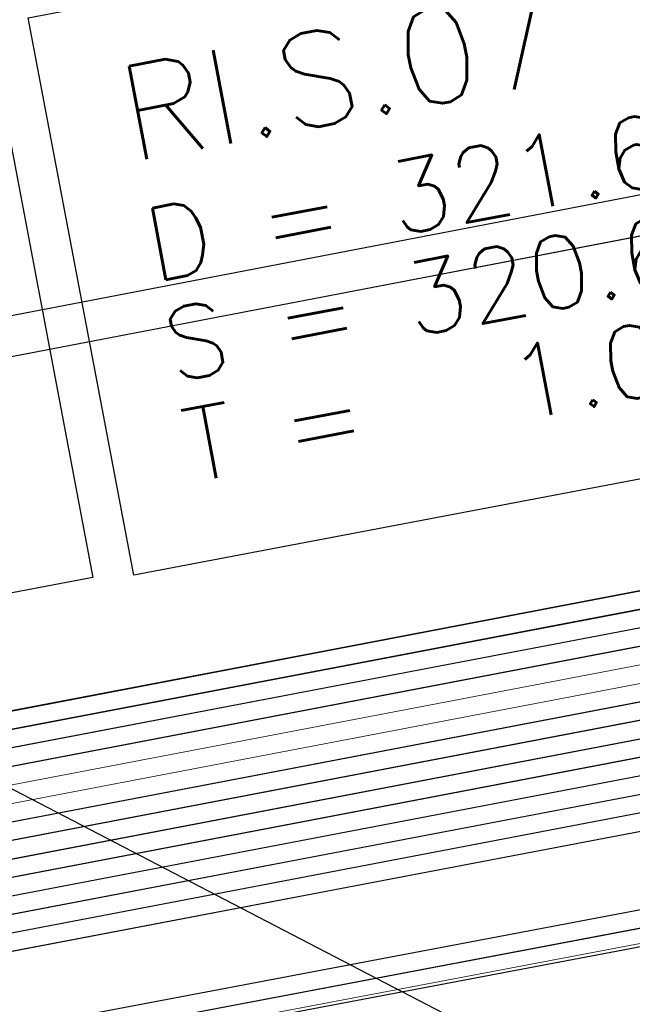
# Model space of a CAD drawing. Header units: metres. Extents: x -502 to 161, y -108 to 174.
# Tile 351 of 656: x -149.32 to -147.64, y -32.31 to -29.61. Entities that reach past the tile are written whole.
import ezdxf

# ---------------------------------------------------------------- set-up
doc = ezdxf.new("R2010")
doc.units = ezdxf.units.M
doc.header["$LTSCALE"] = 0.1
for name, color, linetype in [('BRI31-005.05-5p02-Koordinierung Lageplan 4. BA ZOB West 2022-06-15', 7, 'Continuous'), ('BRI31-005.06-5f07-Koordinierung Lageplan 4. BA ZOB Fernbusbahnh', 7, 'Continuous'), ('BRI32-005.02-5f05-Koordinierung Schemaplan 4 BA ZOB Teilbereich', 7, 'Continuous'), ('BRI32-005.03-5f06-Koordinierung Schemaplan 4 BA ZOB Teilbereich 2 Ost - Bahnhofsallee 2023-01-21', 7, 'Continuous')]:
    doc.layers.add(name, color=color, linetype=linetype)
doc.styles.add('Txt', font='txt_____.ttf')

msp = doc.modelspace()

# ---------------------------------------------------------------- linework, layer by layer
at = {"layer": 'BRI31-005.05-5p02-Koordinierung Lageplan 4. BA ZOB West 2022-06-15', "color": 1, "linetype": 'Continuous', "lineweight": 25, "true_color": 0xff0000, "transparency": 33554687}
msp.add_line((-147.3951, -32.727), (-150.1034, -31.3232), dxfattribs=at)
at = {"layer": 'BRI31-005.05-5p02-Koordinierung Lageplan 4. BA ZOB West 2022-06-15', "color": 6, "linetype": 'Continuous', "lineweight": 25, "true_color": 0xff00ff, "transparency": 33554687, "flags": 128}
for points in [[(-12.8197, -7.1584), (-13.0948, -7.1684), (-17.6753, -7.3484), (-25.0233, -7.7685), (-29.4119, -8.0888), (-36.588, -9.7298), (-36.8022, -9.7791), (-48.761, -11.229), (-54.8582, -12.3594), (-60.5568, -13.5195), (-72.2392, -15.9794), (-83.9386, -18.0493), (-95.7552, -20.2994), (-107.5641, -22.6294), (-119.3715, -24.8394), (-124.8625, -26.009), (-126.093, -26.1489), (-127.2478, -26.3291), (-138.8097, -28.3993), (-150.5411, -30.6494), (-156.6329, -31.8278), (-162.3974, -31.1788), (-174.3003, -29.339)], [(-174.3171, -29.4477), (-162.412, -31.2879), (-156.6285, -31.939), (-150.5203, -30.7574), (-138.7897, -28.5075), (-127.2296, -26.4376), (-126.0783, -26.2579), (-124.8448, -26.1177), (-119.3499, -24.9473), (-107.5433, -22.7374), (-95.7342, -20.4074), (-83.9188, -18.1575), (-72.2182, -16.0874), (-60.5345, -13.6272), (-54.8372, -12.4674), (-48.7444, -11.3378), (-36.7832, -9.8876), (-36.5634, -9.837), (-29.3955, -8.1979), (-25.0161, -7.8783), (-17.67, -7.4583), (-13.0906, -7.2783), (-12.8157, -7.2683)]]:
    msp.add_lwpolyline(points, dxfattribs=at)
at = {"layer": 'BRI31-005.05-5p02-Koordinierung Lageplan 4. BA ZOB West 2022-06-15', "color": 190, "linetype": 'Continuous', "lineweight": 35, "true_color": 0x7f00ff, "transparency": 33554687, "flags": 128}
for points in [[(-55.7007, -13.3634), (-59.4327, -13.9934), (-61.4087, -14.3464), (-62.2647, -14.4984), (-62.6667, -14.5974), (-62.8907, -14.7334), (-63.5967, -15.2334), (-64.4177, -15.8004), (-64.8657, -15.8864), (-69.7037, -16.7484), (-75.4637, -17.6884), (-81.7337, -18.6534), (-88.9077, -20.0034), (-93.6827, -20.7334), (-98.9647, -21.6334), (-104.5957, -22.9234), (-121.8907, -26.2934), (-126.8117, -27.2034), (-150.4477, -31.7134), (-157.1307, -33.0134), (-162.7687, -32.1234), (-174.7807, -30.4434), (-178.1477, -29.6134), (-179.1357, -29.4334)], [(-93.6747, -20.7824), (-98.9547, -21.6824), (-104.5847, -22.9724), (-121.8807, -26.3424), (-126.8027, -27.2524), (-150.4387, -31.7624), (-150.7407, -31.8214), (-157.1297, -33.0644), (-162.7757, -32.1724), (-174.7877, -30.4934), (-178.1567, -29.6624), (-179.1357, -29.4844)]]:
    msp.add_lwpolyline(points, dxfattribs=at)
at = {"layer": 'BRI31-005.05-5p02-Koordinierung Lageplan 4. BA ZOB West 2022-06-15', "color": 250, "linetype": 'Continuous', "lineweight": 25, "true_color": 0x333333, "transparency": 33554687, "flags": 128}
for points in [[(-179.1357, -29.7394), (-178.2047, -29.9074), (-176.5237, -30.3244), (-174.8367, -30.8434), (-162.8247, -32.5154), (-157.1227, -33.4214), (-150.6707, -32.1644), (-150.3757, -32.1054), (-126.7397, -27.5954), (-121.8107, -26.6854), (-104.5117, -23.3154), (-93.6067, -21.1744), (-88.8337, -20.4444), (-81.6527, -19.0944), (-75.3827, -18.1294), (-69.6317, -17.1894), (-64.2647, -16.2324), (-63.2977, -15.6984), (-62.6077, -15.0894), (-62.1947, -14.8414), (-59.6597, -14.3864), (-59.3767, -14.3364), (-55.6447, -13.7064)], [(-55.6367, -13.7554), (-59.3687, -14.3854), (-59.6507, -14.4354), (-62.1767, -14.8894), (-62.5777, -15.1304), (-63.2687, -15.7394), (-64.2477, -16.2804), (-69.6237, -17.2384), (-75.3737, -18.1784), (-81.6437, -19.1434), (-88.8257, -20.4934), (-93.5977, -21.2234), (-104.5017, -23.3644), (-121.8007, -26.7344), (-126.7307, -27.6444), (-150.3667, -32.1544), (-150.6607, -32.2134), (-157.1217, -33.4724), (-162.8317, -32.5644), (-174.8437, -30.8934), (-176.5357, -30.3734), (-178.2147, -29.9564), (-179.1357, -29.7904)], [(-55.6287, -13.8044), (-59.3607, -14.4344), (-59.6427, -14.4844), (-62.1587, -14.9374), (-62.5477, -15.1714), (-63.2397, -15.7804), (-64.2307, -16.3284), (-69.6157, -17.2874), (-75.3647, -18.2274), (-81.6347, -19.1924), (-88.8177, -20.5424), (-93.5887, -21.2724), (-104.4917, -23.4134), (-121.7907, -26.7834), (-126.7217, -27.6934), (-150.3577, -32.2034), (-150.6507, -32.2624), (-157.1207, -33.5234), (-162.8387, -32.6134), (-174.8507, -30.9434), (-176.5477, -30.4224), (-178.2247, -30.0054), (-179.1357, -29.8414)], [(-55.6207, -13.8534), (-59.3527, -14.4834), (-59.6277, -14.5324), (-62.1407, -14.9854), (-62.5177, -15.2124), (-63.2107, -15.8214), (-64.2137, -16.3764), (-69.6077, -17.3364), (-75.3557, -18.2764), (-81.6257, -19.2414), (-88.8097, -20.5914), (-93.5797, -21.3214), (-104.4817, -23.4624), (-121.7807, -26.8324), (-126.7127, -27.7424), (-150.3487, -32.2524), (-150.6407, -32.3114), (-157.1197, -33.5744), (-162.8457, -32.6624), (-174.8577, -30.9934), (-176.5597, -30.4714), (-178.2347, -30.0544), (-179.1357, -29.8924)], [(-55.6127, -13.9024), (-59.3447, -14.5324), (-59.6247, -14.5824), (-62.1227, -15.0334), (-62.4877, -15.2534), (-63.1817, -15.8624), (-64.1967, -16.4244), (-69.5997, -17.3854), (-75.3467, -18.3254), (-81.6167, -19.2904), (-88.8017, -20.6404), (-93.5707, -21.3704), (-104.4717, -23.5114), (-121.7707, -26.8814), (-126.7037, -27.7914), (-150.3397, -32.3014), (-150.6307, -32.3604), (-157.1187, -33.6254), (-162.8527, -32.7114), (-174.8647, -31.0434), (-176.5717, -30.5204), (-178.2447, -30.1034), (-179.1357, -29.9434)], [(-55.6047, -13.9514), (-59.3367, -14.5814), (-62.1047, -15.0814), (-62.4577, -15.2944), (-63.1527, -15.9034), (-64.1797, -16.4724), (-69.5917, -17.4344), (-75.3377, -18.3744), (-81.6077, -19.3394), (-88.7937, -20.6894), (-93.5617, -21.4194), (-104.4617, -23.5604), (-121.7607, -26.9304), (-126.6947, -27.8404), (-150.3307, -32.3504), (-150.6207, -32.4094), (-157.1177, -33.6764), (-162.8597, -32.7604), (-174.8717, -31.0934), (-176.5837, -30.5694), (-178.2547, -30.1524), (-179.1357, -29.9944)], [(-56.5667, -14.3244), (-56.9487, -14.6244), (-57.8377, -15.3484), (-58.3257, -15.4954), (-59.9937, -15.7044), (-61.6697, -15.9144), (-63.7887, -16.4534), (-69.5837, -17.4834), (-75.3287, -18.4234), (-81.5687, -19.5644), (-84.6457, -20.1594), (-93.6297, -21.6994), (-104.3877, -23.8594), (-121.7187, -27.1554), (-122.6217, -27.3224), (-126.1537, -27.9814), (-137.6357, -30.1594), (-150.2927, -32.5534), (-151.8867, -32.8594), (-157.0417, -33.8394), (-163.2567, -32.9244), (-174.3647, -31.3244), (-178.3997, -30.6854)], [(-56.5467, -14.3734), (-56.9177, -14.6634), (-57.8137, -15.3934), (-58.3107, -15.5434), (-58.9957, -15.6304), (-59.9877, -15.7544), (-61.6607, -15.9634), (-63.7777, -16.5024), (-69.5757, -17.5324), (-75.3197, -18.4724), (-81.5597, -19.6134), (-84.6367, -20.2084), (-93.6207, -21.7484), (-104.3777, -23.9084), (-121.7097, -27.2044), (-122.6127, -27.3714), (-126.1447, -28.0304), (-137.6267, -30.2084), (-150.2837, -32.6024), (-151.8777, -32.9084), (-157.0407, -33.8904), (-163.2637, -32.9734), (-174.3717, -31.3734), (-178.4067, -30.7344)], [(-56.5277, -14.4214), (-56.8867, -14.7024), (-57.7897, -15.4384), (-58.2967, -15.5914), (-58.9897, -15.6804), (-59.9817, -15.8044), (-61.6517, -16.0124), (-63.7667, -16.5514), (-69.5677, -17.5814), (-75.3107, -18.5214), (-81.5507, -19.6624), (-84.6277, -20.2574), (-93.6117, -21.7974), (-104.3677, -23.9574), (-121.7007, -27.2534), (-122.6037, -27.4204), (-126.1357, -28.0794), (-137.6177, -30.2574), (-150.2747, -32.6514), (-151.8687, -32.9574), (-154.1107, -33.3844)], [(-62.5057, -14.9114), (-62.7017, -15.0274), (-63.4007, -15.5204), (-64.2987, -16.1364), (-69.6477, -17.0914), (-75.4007, -18.0314), (-81.6707, -18.9964), (-88.8497, -20.3464), (-93.6247, -21.0764), (-104.5317, -23.2174), (-121.8307, -26.5874), (-126.7577, -27.4974), (-150.3937, -32.0074), (-150.6907, -32.0664), (-157.1247, -33.3194), (-162.8107, -32.4174), (-174.8227, -30.7434), (-176.4997, -30.2264), (-178.1847, -29.8094), (-179.1357, -29.6374)], [(-62.4797, -14.9544), (-62.6747, -15.0694), (-63.3727, -15.5614), (-64.2817, -16.1844), (-69.6397, -17.1404), (-75.3917, -18.0804), (-81.6617, -19.0454), (-88.8417, -20.3954), (-93.6157, -21.1254), (-104.5217, -23.2664), (-121.8207, -26.6364), (-126.7487, -27.5464), (-150.3847, -32.0564), (-150.6807, -32.1154), (-157.1237, -33.3704), (-162.8177, -32.4664), (-174.8297, -30.7934), (-176.5117, -30.2754), (-178.1947, -29.8584), (-179.1357, -29.6884)], [(-93.6667, -20.8314), (-98.9447, -21.7314), (-104.5737, -23.0214), (-121.8707, -26.3914), (-126.7937, -27.3014), (-150.4297, -31.8114), (-150.7307, -31.8704), (-157.1287, -33.1154), (-162.7827, -32.2214), (-174.7947, -30.5434), (-178.1657, -29.7114), (-179.1357, -29.5354)], [(-93.6587, -20.8804), (-98.9347, -21.7804), (-104.5627, -23.0704), (-121.8607, -26.4404), (-126.7847, -27.3504), (-150.4207, -31.8604), (-150.7207, -31.9194), (-157.1277, -33.1664), (-162.7897, -32.2704), (-174.8017, -30.5934), (-178.1747, -29.7604), (-179.1357, -29.5864)]]:
    msp.add_lwpolyline(points, dxfattribs=at)
at = {"layer": 'BRI31-005.05-5p02-Koordinierung Lageplan 4. BA ZOB West 2022-06-15', "color": 251, "linetype": 'Continuous', "lineweight": 13, "true_color": 0x5b5b5b, "transparency": 33554687, "flags": 128}
for points in [[(-93.6507, -20.9294), (-98.8777, -21.8214), (-104.5517, -23.1194), (-121.8507, -26.4894), (-126.7757, -27.3994), (-150.4117, -31.9094), (-150.7107, -31.9684), (-157.1267, -33.2174), (-162.7967, -32.3194), (-174.8087, -30.6434), (-176.5547, -29.7624), (-176.4667, -28.8414), (-176.3907, -28.5144)], [(-93.6427, -20.9784), (-98.9147, -21.8784), (-104.5407, -23.1684), (-121.8407, -26.5384), (-126.7667, -27.4484), (-150.4027, -31.9584), (-150.7007, -32.0174), (-157.1257, -33.2684), (-162.8037, -32.3684), (-174.8157, -30.6934), (-176.6607, -29.8214), (-176.5657, -28.8254), (-176.4877, -28.4914)]]:
    msp.add_lwpolyline(points, dxfattribs=at)
at = {"layer": 'BRI31-005.05-5p02-Koordinierung Lageplan 4. BA ZOB West 2022-06-15', "color": 35, "linetype": 'Continuous', "lineweight": 13, "true_color": 0x99724c, "transparency": 33554687, "flags": 128}
msp.add_lwpolyline([(-93.6127, -21.7884), (-104.3697, -23.9484), (-121.7017, -27.2444), (-122.6047, -27.4114), (-126.1367, -28.0704), (-137.6187, -30.2484), (-150.2757, -32.6424), (-151.8707, -32.9484), (-154.1167, -33.3754), (-154.2567, -33.5434), (-154.3317, -33.7634), (-154.1997, -34.4534), (-153.5657, -37.8804), (-153.2087, -40.8104), (-153.0367, -41.2454), (-151.5157, -44.7774), (-150.4287, -47.2014), (-149.9687, -47.5874), (-147.5347, -48.6044)], dxfattribs=at)
at = {"layer": 'BRI31-005.05-5p02-Koordinierung Lageplan 4. BA ZOB West 2022-06-15', "color": 116, "linetype": 'Continuous', "lineweight": 13, "true_color": 0x007f3f, "transparency": 33554687, "flags": 128}
for points in [[(-126.7577, -27.4974), (-150.3927, -32.0074), (-150.6917, -32.0664), (-157.1247, -33.3194), (-162.8117, -32.4184), (-174.8387, -30.7404), (-176.6607, -29.8214), (-176.5657, -28.8254), (-176.4877, -28.4914), (-176.2937, -28.5374), (-176.3677, -28.8574), (-176.4487, -29.7034), (-174.7787, -30.5464), (-162.7817, -32.2204), (-157.1287, -33.1154), (-150.7297, -31.8704), (-150.4307, -31.8114), (-126.7937, -27.3014)], [(-126.7487, -27.5464), (-150.3837, -32.0564), (-150.6817, -32.1154), (-157.1237, -33.3704), (-162.8187, -32.4674), (-174.8447, -30.7904), (-176.7667, -29.8814), (-176.6647, -28.8094), (-176.5847, -28.4684), (-176.3907, -28.5144), (-176.4667, -28.8414), (-176.5547, -29.7614), (-174.7867, -30.5964), (-162.7887, -32.2694), (-157.1277, -33.1664), (-150.7197, -31.9194), (-150.4217, -31.8604), (-126.7847, -27.3504)]]:
    msp.add_lwpolyline(points, dxfattribs=at)
at = {"layer": 'BRI31-005.05-5p02-Koordinierung Lageplan 4. BA ZOB West 2022-06-15', "color": 7, "linetype": 'Continuous', "lineweight": 18, "transparency": 33554687, "flags": 128}
for points in [[(-149.2984, -29.6037), (-147.3334, -29.2311), (-147.0439, -30.7579), (-149.0089, -31.1305), (-149.2984, -29.6037)], [(-151.3754, -29.9827), (-149.4104, -29.6101), (-149.1209, -31.1369), (-151.0859, -31.5095), (-151.3754, -29.9827)]]:
    msp.add_lwpolyline(points, dxfattribs=at)
at = {"layer": 'BRI31-005.05-5p02-Koordinierung Lageplan 4. BA ZOB West 2022-06-15', "color": 1, "linetype": 'Continuous', "lineweight": 25, "true_color": 0xff0000, "transparency": 33554687, "flags": 128}
for points in [[(-149.2984, -29.6037), (-147.3334, -29.2311), (-147.0439, -30.7579), (-149.0089, -31.1305), (-149.2984, -29.6037)], [(-151.3754, -29.9827), (-149.4104, -29.6101), (-149.1209, -31.1369), (-151.0859, -31.5095), (-151.3754, -29.9827)]]:
    msp.add_lwpolyline(points, dxfattribs=at)
at = {"layer": 'BRI31-005.06-5f07-Koordinierung Lageplan 4. BA ZOB Fernbusbahnh', "color": 190, "linetype": 'Continuous', "lineweight": 30, "true_color": 0x7f00ff, "transparency": 33554687, "flags": 128}
for points in [[(-55.7007, -13.3634), (-59.4327, -13.9934), (-61.4087, -14.3464), (-62.2647, -14.4984), (-62.6667, -14.5974), (-62.8907, -14.7334), (-63.5967, -15.2334), (-64.4177, -15.8004), (-64.8657, -15.8864), (-69.7037, -16.7484), (-75.4637, -17.6884), (-81.7337, -18.6534), (-88.9077, -20.0034), (-93.6827, -20.7334), (-98.9647, -21.6334), (-104.5957, -22.9234), (-121.8907, -26.2934), (-126.8117, -27.2034), (-150.4477, -31.7134), (-157.1307, -33.0134), (-162.7687, -32.1234), (-174.7807, -30.4434), (-178.1477, -29.6134), (-179.1357, -29.4334)], [(-93.6747, -20.7824), (-98.9547, -21.6824), (-104.5847, -22.9724), (-121.8807, -26.3424), (-126.8027, -27.2524), (-150.4387, -31.7624), (-150.7407, -31.8214), (-157.1297, -33.0644), (-162.7757, -32.1724), (-174.7877, -30.4934), (-178.1567, -29.6624), (-179.1357, -29.4844)]]:
    msp.add_lwpolyline(points, dxfattribs=at)
at = {"layer": 'BRI31-005.06-5f07-Koordinierung Lageplan 4. BA ZOB Fernbusbahnh', "color": 250, "linetype": 'Continuous', "lineweight": 20, "true_color": 0x333333, "transparency": 33554687, "flags": 128}
for points in [[(-179.1357, -29.7394), (-178.2047, -29.9074), (-176.5237, -30.3244), (-174.8367, -30.8434), (-162.8247, -32.5154), (-157.1227, -33.4214), (-150.6707, -32.1644), (-150.3757, -32.1054), (-126.7397, -27.5954), (-121.8107, -26.6854), (-104.5117, -23.3154), (-93.6067, -21.1744), (-88.8337, -20.4444), (-81.6527, -19.0944), (-75.3827, -18.1294), (-69.6317, -17.1894), (-64.2647, -16.2324), (-63.2977, -15.6984), (-62.6077, -15.0894), (-62.1947, -14.8414), (-59.6597, -14.3864), (-59.3767, -14.3364), (-55.6447, -13.7064)], [(-55.6367, -13.7554), (-59.3687, -14.3854), (-59.6507, -14.4354), (-62.1767, -14.8894), (-62.5777, -15.1304), (-63.2687, -15.7394), (-64.2477, -16.2804), (-69.6237, -17.2384), (-75.3737, -18.1784), (-81.6437, -19.1434), (-88.8257, -20.4934), (-93.5977, -21.2234), (-104.5017, -23.3644), (-121.8007, -26.7344), (-126.7307, -27.6444), (-150.3667, -32.1544), (-150.6607, -32.2134), (-157.1217, -33.4724), (-162.8317, -32.5644), (-174.8437, -30.8934), (-176.5357, -30.3734), (-178.2147, -29.9564), (-179.1357, -29.7904)], [(-55.6287, -13.8044), (-59.3607, -14.4344), (-59.6427, -14.4844), (-62.1587, -14.9374), (-62.5477, -15.1714), (-63.2397, -15.7804), (-64.2307, -16.3284), (-69.6157, -17.2874), (-75.3647, -18.2274), (-81.6347, -19.1924), (-88.8177, -20.5424), (-93.5887, -21.2724), (-104.4917, -23.4134), (-121.7907, -26.7834), (-126.7217, -27.6934), (-150.3577, -32.2034), (-150.6507, -32.2624), (-157.1207, -33.5234), (-162.8387, -32.6134), (-174.8507, -30.9434), (-176.5477, -30.4224), (-178.2247, -30.0054), (-179.1357, -29.8414)], [(-55.6207, -13.8534), (-59.3527, -14.4834), (-59.6277, -14.5324), (-62.1407, -14.9854), (-62.5177, -15.2124), (-63.2107, -15.8214), (-64.2137, -16.3764), (-69.6077, -17.3364), (-75.3557, -18.2764), (-81.6257, -19.2414), (-88.8097, -20.5914), (-93.5797, -21.3214), (-104.4817, -23.4624), (-121.7807, -26.8324), (-126.7127, -27.7424), (-150.3487, -32.2524), (-150.6407, -32.3114), (-157.1197, -33.5744), (-162.8457, -32.6624), (-174.8577, -30.9934), (-176.5597, -30.4714), (-178.2347, -30.0544), (-179.1357, -29.8924)], [(-55.6127, -13.9024), (-59.3447, -14.5324), (-59.6247, -14.5824), (-62.1227, -15.0334), (-62.4877, -15.2534), (-63.1817, -15.8624), (-64.1967, -16.4244), (-69.5997, -17.3854), (-75.3467, -18.3254), (-81.6167, -19.2904), (-88.8017, -20.6404), (-93.5707, -21.3704), (-104.4717, -23.5114), (-121.7707, -26.8814), (-126.7037, -27.7914), (-150.3397, -32.3014), (-150.6307, -32.3604), (-157.1187, -33.6254), (-162.8527, -32.7114), (-174.8647, -31.0434), (-176.5717, -30.5204), (-178.2447, -30.1034), (-179.1357, -29.9434)], [(-55.6047, -13.9514), (-59.3367, -14.5814), (-62.1047, -15.0814), (-62.4577, -15.2944), (-63.1527, -15.9034), (-64.1797, -16.4724), (-69.5917, -17.4344), (-75.3377, -18.3744), (-81.6077, -19.3394), (-88.7937, -20.6894), (-93.5617, -21.4194), (-104.4617, -23.5604), (-121.7607, -26.9304), (-126.6947, -27.8404), (-150.3307, -32.3504), (-150.6207, -32.4094), (-157.1177, -33.6764), (-162.8597, -32.7604), (-174.8717, -31.0934), (-176.5837, -30.5694), (-178.2547, -30.1524), (-179.1357, -29.9944)], [(-56.5667, -14.3244), (-56.9487, -14.6244), (-57.8377, -15.3484), (-58.3257, -15.4954), (-59.9937, -15.7044), (-61.6697, -15.9144), (-63.7887, -16.4534), (-69.5837, -17.4834), (-75.3287, -18.4234), (-81.5687, -19.5644), (-84.6457, -20.1594), (-93.6297, -21.6994), (-104.3877, -23.8594), (-121.7187, -27.1554), (-122.6217, -27.3224), (-126.1537, -27.9814), (-137.6357, -30.1594), (-150.2927, -32.5534), (-151.8867, -32.8594), (-157.0417, -33.8394), (-163.2567, -32.9244), (-174.3647, -31.3244), (-178.3997, -30.6854)], [(-56.5467, -14.3734), (-56.9177, -14.6634), (-57.8137, -15.3934), (-58.3107, -15.5434), (-58.9957, -15.6304), (-59.9877, -15.7544), (-61.6607, -15.9634), (-63.7777, -16.5024), (-69.5757, -17.5324), (-75.3197, -18.4724), (-81.5597, -19.6134), (-84.6367, -20.2084), (-93.6207, -21.7484), (-104.3777, -23.9084), (-121.7097, -27.2044), (-122.6127, -27.3714), (-126.1447, -28.0304), (-137.6267, -30.2084), (-150.2837, -32.6024), (-151.8777, -32.9084), (-157.0407, -33.8904), (-163.2637, -32.9734), (-174.3717, -31.3734), (-178.4067, -30.7344)], [(-62.5057, -14.9114), (-62.7017, -15.0274), (-63.4007, -15.5204), (-64.2987, -16.1364), (-69.6477, -17.0914), (-75.4007, -18.0314), (-81.6707, -18.9964), (-88.8497, -20.3464), (-93.6247, -21.0764), (-104.5317, -23.2174), (-121.8307, -26.5874), (-126.7577, -27.4974), (-150.3937, -32.0074), (-150.6907, -32.0664), (-157.1247, -33.3194), (-162.8107, -32.4174), (-174.8227, -30.7434), (-176.4997, -30.2264), (-178.1847, -29.8094), (-179.1357, -29.6374)], [(-62.4797, -14.9544), (-62.6747, -15.0694), (-63.3727, -15.5614), (-64.2817, -16.1844), (-69.6397, -17.1404), (-75.3917, -18.0804), (-81.6617, -19.0454), (-88.8417, -20.3954), (-93.6157, -21.1254), (-104.5217, -23.2664), (-121.8207, -26.6364), (-126.7487, -27.5464), (-150.3847, -32.0564), (-150.6807, -32.1154), (-157.1237, -33.3704), (-162.8177, -32.4664), (-174.8297, -30.7934), (-176.5117, -30.2754), (-178.1947, -29.8584), (-179.1357, -29.6884)], [(-93.6667, -20.8314), (-98.9447, -21.7314), (-104.5737, -23.0214), (-121.8707, -26.3914), (-126.7937, -27.3014), (-150.4297, -31.8114), (-150.7307, -31.8704), (-157.1287, -33.1154), (-162.7827, -32.2214), (-174.7947, -30.5434), (-178.1657, -29.7114), (-179.1357, -29.5354)], [(-93.6587, -20.8804), (-98.9347, -21.7804), (-104.5627, -23.0704), (-121.8607, -26.4404), (-126.7847, -27.3504), (-150.4207, -31.8604), (-150.7207, -31.9194), (-157.1277, -33.1664), (-162.7897, -32.2704), (-174.8017, -30.5934), (-178.1747, -29.7604), (-179.1357, -29.5864)]]:
    msp.add_lwpolyline(points, dxfattribs=at)
at = {"layer": 'BRI32-005.02-5f05-Koordinierung Schemaplan 4 BA ZOB Teilbereich', "color": 6, "linetype": 'Continuous', "lineweight": 25, "true_color": 0xff00ff, "transparency": 33554687, "flags": 128}
for points in [[(-12.8197, -7.1584), (-13.0948, -7.1684), (-17.6753, -7.3484), (-25.0233, -7.7685), (-29.4119, -8.0888), (-36.588, -9.7298), (-36.8022, -9.7791), (-48.761, -11.229), (-54.8582, -12.3594), (-60.5568, -13.5195), (-72.2392, -15.9794), (-83.9386, -18.0493), (-95.7552, -20.2994), (-107.5641, -22.6294), (-119.3715, -24.8394), (-124.8625, -26.009), (-126.093, -26.1489), (-127.2478, -26.3291), (-138.8097, -28.3993), (-150.5411, -30.6494), (-156.6329, -31.8278), (-162.3974, -31.1788), (-174.3003, -29.339)], [(-174.3171, -29.4477), (-162.412, -31.2879), (-156.6285, -31.939), (-150.5203, -30.7574), (-138.7897, -28.5075), (-127.2296, -26.4376), (-126.0783, -26.2579), (-124.8448, -26.1177), (-119.3499, -24.9473), (-107.5433, -22.7374), (-95.7342, -20.4074), (-83.9188, -18.1575), (-72.2182, -16.0874), (-60.5345, -13.6272), (-54.8372, -12.4674), (-48.7444, -11.3378), (-36.7832, -9.8876), (-36.5634, -9.837), (-29.3955, -8.1979), (-25.0161, -7.8783), (-17.67, -7.4583), (-13.0906, -7.2783), (-12.8157, -7.2683)]]:
    msp.add_lwpolyline(points, dxfattribs=at)
at = {"layer": 'BRI32-005.02-5f05-Koordinierung Schemaplan 4 BA ZOB Teilbereich', "color": 190, "linetype": 'Continuous', "lineweight": 35, "true_color": 0x7f00ff, "transparency": 33554687, "flags": 128}
for points in [[(-55.7007, -13.3634), (-59.4327, -13.9934), (-61.4087, -14.3464), (-62.2647, -14.4984), (-62.6667, -14.5974), (-62.8907, -14.7334), (-63.5967, -15.2334), (-64.4177, -15.8004), (-64.8657, -15.8864), (-69.7037, -16.7484), (-75.4637, -17.6884), (-81.7337, -18.6534), (-88.9077, -20.0034), (-93.6827, -20.7334), (-98.9647, -21.6334), (-104.5957, -22.9234), (-121.8907, -26.2934), (-126.8117, -27.2034), (-150.4477, -31.7134), (-157.1307, -33.0134), (-162.7687, -32.1234), (-174.7807, -30.4434), (-178.1477, -29.6134), (-179.1357, -29.4334)], [(-93.6747, -20.7824), (-98.9547, -21.6824), (-104.5847, -22.9724), (-121.8807, -26.3424), (-126.8027, -27.2524), (-150.4387, -31.7624), (-150.7407, -31.8214), (-157.1297, -33.0644), (-162.7757, -32.1724), (-174.7877, -30.4934), (-178.1567, -29.6624), (-179.1357, -29.4844)]]:
    msp.add_lwpolyline(points, dxfattribs=at)
at = {"layer": 'BRI32-005.02-5f05-Koordinierung Schemaplan 4 BA ZOB Teilbereich', "color": 250, "linetype": 'Continuous', "lineweight": 25, "true_color": 0x333333, "transparency": 33554687, "flags": 128}
for points in [[(-179.1357, -29.7394), (-178.2047, -29.9074), (-176.5237, -30.3244), (-174.8367, -30.8434), (-162.8247, -32.5154), (-157.1227, -33.4214), (-150.6707, -32.1644), (-150.3757, -32.1054), (-126.7397, -27.5954), (-121.8107, -26.6854), (-104.5117, -23.3154), (-93.6067, -21.1744), (-88.8337, -20.4444), (-81.6527, -19.0944), (-75.3827, -18.1294), (-69.6317, -17.1894), (-64.2647, -16.2324), (-63.2977, -15.6984), (-62.6077, -15.0894), (-62.1947, -14.8414), (-59.6597, -14.3864), (-59.3767, -14.3364), (-55.6447, -13.7064)], [(-55.6367, -13.7554), (-59.3687, -14.3854), (-59.6507, -14.4354), (-62.1767, -14.8894), (-62.5777, -15.1304), (-63.2687, -15.7394), (-64.2477, -16.2804), (-69.6237, -17.2384), (-75.3737, -18.1784), (-81.6437, -19.1434), (-88.8257, -20.4934), (-93.5977, -21.2234), (-104.5017, -23.3644), (-121.8007, -26.7344), (-126.7307, -27.6444), (-150.3667, -32.1544), (-150.6607, -32.2134), (-157.1217, -33.4724), (-162.8317, -32.5644), (-174.8437, -30.8934), (-176.5357, -30.3734), (-178.2147, -29.9564), (-179.1357, -29.7904)], [(-55.6287, -13.8044), (-59.3607, -14.4344), (-59.6427, -14.4844), (-62.1587, -14.9374), (-62.5477, -15.1714), (-63.2397, -15.7804), (-64.2307, -16.3284), (-69.6157, -17.2874), (-75.3647, -18.2274), (-81.6347, -19.1924), (-88.8177, -20.5424), (-93.5887, -21.2724), (-104.4917, -23.4134), (-121.7907, -26.7834), (-126.7217, -27.6934), (-150.3577, -32.2034), (-150.6507, -32.2624), (-157.1207, -33.5234), (-162.8387, -32.6134), (-174.8507, -30.9434), (-176.5477, -30.4224), (-178.2247, -30.0054), (-179.1357, -29.8414)], [(-55.6207, -13.8534), (-59.3527, -14.4834), (-59.6277, -14.5324), (-62.1407, -14.9854), (-62.5177, -15.2124), (-63.2107, -15.8214), (-64.2137, -16.3764), (-69.6077, -17.3364), (-75.3557, -18.2764), (-81.6257, -19.2414), (-88.8097, -20.5914), (-93.5797, -21.3214), (-104.4817, -23.4624), (-121.7807, -26.8324), (-126.7127, -27.7424), (-150.3487, -32.2524), (-150.6407, -32.3114), (-157.1197, -33.5744), (-162.8457, -32.6624), (-174.8577, -30.9934), (-176.5597, -30.4714), (-178.2347, -30.0544), (-179.1357, -29.8924)], [(-55.6127, -13.9024), (-59.3447, -14.5324), (-59.6247, -14.5824), (-62.1227, -15.0334), (-62.4877, -15.2534), (-63.1817, -15.8624), (-64.1967, -16.4244), (-69.5997, -17.3854), (-75.3467, -18.3254), (-81.6167, -19.2904), (-88.8017, -20.6404), (-93.5707, -21.3704), (-104.4717, -23.5114), (-121.7707, -26.8814), (-126.7037, -27.7914), (-150.3397, -32.3014), (-150.6307, -32.3604), (-157.1187, -33.6254), (-162.8527, -32.7114), (-174.8647, -31.0434), (-176.5717, -30.5204), (-178.2447, -30.1034), (-179.1357, -29.9434)], [(-55.6047, -13.9514), (-59.3367, -14.5814), (-62.1047, -15.0814), (-62.4577, -15.2944), (-63.1527, -15.9034), (-64.1797, -16.4724), (-69.5917, -17.4344), (-75.3377, -18.3744), (-81.6077, -19.3394), (-88.7937, -20.6894), (-93.5617, -21.4194), (-104.4617, -23.5604), (-121.7607, -26.9304), (-126.6947, -27.8404), (-150.3307, -32.3504), (-150.6207, -32.4094), (-157.1177, -33.6764), (-162.8597, -32.7604), (-174.8717, -31.0934), (-176.5837, -30.5694), (-178.2547, -30.1524), (-179.1357, -29.9944)], [(-56.5667, -14.3244), (-56.9487, -14.6244), (-57.8377, -15.3484), (-58.3257, -15.4954), (-59.9937, -15.7044), (-61.6697, -15.9144), (-63.7887, -16.4534), (-69.5837, -17.4834), (-75.3287, -18.4234), (-81.5687, -19.5644), (-84.6457, -20.1594), (-93.6297, -21.6994), (-104.3877, -23.8594), (-121.7187, -27.1554), (-122.6217, -27.3224), (-126.1537, -27.9814), (-137.6357, -30.1594), (-150.2927, -32.5534), (-151.8867, -32.8594), (-157.0417, -33.8394), (-163.2567, -32.9244), (-174.3647, -31.3244), (-178.3997, -30.6854)], [(-56.5467, -14.3734), (-56.9177, -14.6634), (-57.8137, -15.3934), (-58.3107, -15.5434), (-58.9957, -15.6304), (-59.9877, -15.7544), (-61.6607, -15.9634), (-63.7777, -16.5024), (-69.5757, -17.5324), (-75.3197, -18.4724), (-81.5597, -19.6134), (-84.6367, -20.2084), (-93.6207, -21.7484), (-104.3777, -23.9084), (-121.7097, -27.2044), (-122.6127, -27.3714), (-126.1447, -28.0304), (-137.6267, -30.2084), (-150.2837, -32.6024), (-151.8777, -32.9084), (-157.0407, -33.8904), (-163.2637, -32.9734), (-174.3717, -31.3734), (-178.4067, -30.7344)], [(-56.5277, -14.4214), (-56.8867, -14.7024), (-57.7897, -15.4384), (-58.2967, -15.5914), (-58.9897, -15.6804), (-59.9817, -15.8044), (-61.6517, -16.0124), (-63.7667, -16.5514), (-69.5677, -17.5814), (-75.3107, -18.5214), (-81.5507, -19.6624), (-84.6277, -20.2574), (-93.6117, -21.7974), (-104.3677, -23.9574), (-121.7007, -27.2534), (-122.6037, -27.4204), (-126.1357, -28.0794), (-137.6177, -30.2574), (-150.2747, -32.6514), (-151.8687, -32.9574), (-154.1107, -33.3844)], [(-93.6667, -20.8314), (-98.9447, -21.7314), (-104.5737, -23.0214), (-121.8707, -26.3914), (-126.7937, -27.3014), (-150.4297, -31.8114), (-150.7307, -31.8704), (-157.1287, -33.1154), (-162.7827, -32.2214), (-174.7947, -30.5434), (-178.1657, -29.7114), (-179.1357, -29.5354)], [(-93.6587, -20.8804), (-98.9347, -21.7804), (-104.5627, -23.0704), (-121.8607, -26.4404), (-126.7847, -27.3504), (-150.4207, -31.8604), (-150.7207, -31.9194), (-157.1277, -33.1664), (-162.7897, -32.2704), (-174.8017, -30.5934), (-178.1747, -29.7604), (-179.1357, -29.5864)]]:
    msp.add_lwpolyline(points, dxfattribs=at)
at = {"layer": 'BRI32-005.02-5f05-Koordinierung Schemaplan 4 BA ZOB Teilbereich', "color": 251, "linetype": 'Continuous', "lineweight": 13, "true_color": 0x5b5b5b, "transparency": 33554687, "flags": 128}
for points in [[(-93.6507, -20.9294), (-98.8777, -21.8214), (-104.5517, -23.1194), (-121.8507, -26.4894), (-126.7757, -27.3994), (-150.4117, -31.9094), (-150.7107, -31.9684), (-157.1267, -33.2174), (-162.7967, -32.3194), (-174.8087, -30.6434), (-176.5547, -29.7624), (-176.4667, -28.8414), (-176.3907, -28.5144)], [(-93.6427, -20.9784), (-98.9147, -21.8784), (-104.5407, -23.1684), (-121.8407, -26.5384), (-126.7667, -27.4484), (-150.4027, -31.9584), (-150.7007, -32.0174), (-157.1257, -33.2684), (-162.8037, -32.3684), (-174.8157, -30.6934), (-176.6607, -29.8214), (-176.5657, -28.8254), (-176.4877, -28.4914)]]:
    msp.add_lwpolyline(points, dxfattribs=at)
at = {"layer": 'BRI32-005.02-5f05-Koordinierung Schemaplan 4 BA ZOB Teilbereich', "color": 35, "linetype": 'Continuous', "lineweight": 13, "true_color": 0x99724c, "transparency": 33554687, "flags": 128}
msp.add_lwpolyline([(-93.6127, -21.7884), (-104.3697, -23.9484), (-121.7017, -27.2444), (-122.6047, -27.4114), (-126.1367, -28.0704), (-137.6187, -30.2484), (-150.2757, -32.6424), (-151.8707, -32.9484), (-154.1167, -33.3754), (-154.2567, -33.5434), (-154.3317, -33.7634), (-154.1997, -34.4534), (-153.5657, -37.8804), (-153.2087, -40.8104), (-153.0367, -41.2454), (-151.5157, -44.7774), (-150.4287, -47.2014), (-149.9687, -47.5874), (-147.5347, -48.6044)], dxfattribs=at)
at = {"layer": 'BRI32-005.02-5f05-Koordinierung Schemaplan 4 BA ZOB Teilbereich', "color": 116, "linetype": 'Continuous', "lineweight": 13, "true_color": 0x007f3f, "transparency": 33554687, "flags": 128}
for points in [[(-126.7577, -27.4974), (-150.3927, -32.0074), (-150.6917, -32.0664), (-157.1247, -33.3194), (-162.8117, -32.4184), (-174.8387, -30.7404), (-176.6607, -29.8214), (-176.5657, -28.8254), (-176.4877, -28.4914), (-176.2937, -28.5374), (-176.3677, -28.8574), (-176.4487, -29.7034), (-174.7787, -30.5464), (-162.7817, -32.2204), (-157.1287, -33.1154), (-150.7297, -31.8704), (-150.4307, -31.8114), (-126.7937, -27.3014)], [(-126.7487, -27.5464), (-150.3837, -32.0564), (-150.6817, -32.1154), (-157.1237, -33.3704), (-162.8187, -32.4674), (-174.8447, -30.7904), (-176.7667, -29.8814), (-176.6647, -28.8094), (-176.5847, -28.4684), (-176.3907, -28.5144), (-176.4667, -28.8414), (-176.5547, -29.7614), (-174.7867, -30.5964), (-162.7887, -32.2694), (-157.1277, -33.1664), (-150.7197, -31.9194), (-150.4217, -31.8604), (-126.7847, -27.3504)]]:
    msp.add_lwpolyline(points, dxfattribs=at)
at = {"layer": 'BRI32-005.03-5f06-Koordinierung Schemaplan 4 BA ZOB Teilbereich 2 Ost - Bahnhofsallee 2023-01-21', "color": 6, "linetype": 'Continuous', "lineweight": 20, "true_color": 0xff00ff, "transparency": 33554687, "flags": 128}
for points in [[(-12.8197, -7.1584), (-13.0948, -7.1684), (-17.6753, -7.3484), (-25.0233, -7.7685), (-29.4119, -8.0888), (-36.588, -9.7298), (-36.8022, -9.7791), (-48.761, -11.229), (-54.8582, -12.3594), (-60.5568, -13.5195), (-72.2392, -15.9794), (-83.9386, -18.0493), (-95.7552, -20.2994), (-107.5641, -22.6294), (-119.3715, -24.8394), (-124.8625, -26.009), (-126.093, -26.1489), (-127.2478, -26.3291), (-138.8097, -28.3993), (-150.5411, -30.6494), (-156.6329, -31.8278), (-162.3974, -31.1788), (-174.3003, -29.339)], [(-174.3171, -29.4477), (-162.412, -31.2879), (-156.6285, -31.939), (-150.5203, -30.7574), (-138.7897, -28.5075), (-127.2296, -26.4376), (-126.0783, -26.2579), (-124.8448, -26.1177), (-119.3499, -24.9473), (-107.5433, -22.7374), (-95.7342, -20.4074), (-83.9188, -18.1575), (-72.2182, -16.0874), (-60.5345, -13.6272), (-54.8372, -12.4674), (-48.7444, -11.3378), (-36.7832, -9.8876), (-36.5634, -9.837), (-29.3955, -8.1979), (-25.0161, -7.8783), (-17.67, -7.4583), (-13.0906, -7.2783), (-12.8157, -7.2683)]]:
    msp.add_lwpolyline(points, dxfattribs=at)
at = {"layer": 'BRI32-005.03-5f06-Koordinierung Schemaplan 4 BA ZOB Teilbereich 2 Ost - Bahnhofsallee 2023-01-21', "color": 190, "linetype": 'Continuous', "lineweight": 30, "true_color": 0x7f00ff, "transparency": 33554687, "flags": 128}
for points in [[(-55.7007, -13.3634), (-59.4327, -13.9934), (-61.4087, -14.3464), (-62.2647, -14.4984), (-62.6667, -14.5974), (-62.8907, -14.7334), (-63.5967, -15.2334), (-64.4177, -15.8004), (-64.8657, -15.8864), (-69.7037, -16.7484), (-75.4637, -17.6884), (-81.7337, -18.6534), (-88.9077, -20.0034), (-93.6827, -20.7334), (-98.9647, -21.6334), (-104.5957, -22.9234), (-121.8907, -26.2934), (-126.8117, -27.2034), (-150.4477, -31.7134), (-157.1307, -33.0134), (-162.7687, -32.1234), (-174.7807, -30.4434), (-178.1477, -29.6134), (-179.1357, -29.4334)], [(-93.6747, -20.7824), (-98.9547, -21.6824), (-104.5847, -22.9724), (-121.8807, -26.3424), (-126.8027, -27.2524), (-150.4387, -31.7624), (-150.7407, -31.8214), (-157.1297, -33.0644), (-162.7757, -32.1724), (-174.7877, -30.4934), (-178.1567, -29.6624), (-179.1357, -29.4844)]]:
    msp.add_lwpolyline(points, dxfattribs=at)
at = {"layer": 'BRI32-005.03-5f06-Koordinierung Schemaplan 4 BA ZOB Teilbereich 2 Ost - Bahnhofsallee 2023-01-21', "color": 250, "linetype": 'Continuous', "lineweight": 20, "true_color": 0x333333, "transparency": 33554687, "flags": 128}
for points in [[(-179.1357, -29.7394), (-178.2047, -29.9074), (-176.5237, -30.3244), (-174.8367, -30.8434), (-162.8247, -32.5154), (-157.1227, -33.4214), (-150.6707, -32.1644), (-150.3757, -32.1054), (-126.7397, -27.5954), (-121.8107, -26.6854), (-104.5117, -23.3154), (-93.6067, -21.1744), (-88.8337, -20.4444), (-81.6527, -19.0944), (-75.3827, -18.1294), (-69.6317, -17.1894), (-64.2647, -16.2324), (-63.2977, -15.6984), (-62.6077, -15.0894), (-62.1947, -14.8414), (-59.6597, -14.3864), (-59.3767, -14.3364), (-55.6447, -13.7064)], [(-55.6367, -13.7554), (-59.3687, -14.3854), (-59.6507, -14.4354), (-62.1767, -14.8894), (-62.5777, -15.1304), (-63.2687, -15.7394), (-64.2477, -16.2804), (-69.6237, -17.2384), (-75.3737, -18.1784), (-81.6437, -19.1434), (-88.8257, -20.4934), (-93.5977, -21.2234), (-104.5017, -23.3644), (-121.8007, -26.7344), (-126.7307, -27.6444), (-150.3667, -32.1544), (-150.6607, -32.2134), (-157.1217, -33.4724), (-162.8317, -32.5644), (-174.8437, -30.8934), (-176.5357, -30.3734), (-178.2147, -29.9564), (-179.1357, -29.7904)], [(-55.6287, -13.8044), (-59.3607, -14.4344), (-59.6427, -14.4844), (-62.1587, -14.9374), (-62.5477, -15.1714), (-63.2397, -15.7804), (-64.2307, -16.3284), (-69.6157, -17.2874), (-75.3647, -18.2274), (-81.6347, -19.1924), (-88.8177, -20.5424), (-93.5887, -21.2724), (-104.4917, -23.4134), (-121.7907, -26.7834), (-126.7217, -27.6934), (-150.3577, -32.2034), (-150.6507, -32.2624), (-157.1207, -33.5234), (-162.8387, -32.6134), (-174.8507, -30.9434), (-176.5477, -30.4224), (-178.2247, -30.0054), (-179.1357, -29.8414)], [(-55.6207, -13.8534), (-59.3527, -14.4834), (-59.6277, -14.5324), (-62.1407, -14.9854), (-62.5177, -15.2124), (-63.2107, -15.8214), (-64.2137, -16.3764), (-69.6077, -17.3364), (-75.3557, -18.2764), (-81.6257, -19.2414), (-88.8097, -20.5914), (-93.5797, -21.3214), (-104.4817, -23.4624), (-121.7807, -26.8324), (-126.7127, -27.7424), (-150.3487, -32.2524), (-150.6407, -32.3114), (-157.1197, -33.5744), (-162.8457, -32.6624), (-174.8577, -30.9934), (-176.5597, -30.4714), (-178.2347, -30.0544), (-179.1357, -29.8924)], [(-55.6127, -13.9024), (-59.3447, -14.5324), (-59.6247, -14.5824), (-62.1227, -15.0334), (-62.4877, -15.2534), (-63.1817, -15.8624), (-64.1967, -16.4244), (-69.5997, -17.3854), (-75.3467, -18.3254), (-81.6167, -19.2904), (-88.8017, -20.6404), (-93.5707, -21.3704), (-104.4717, -23.5114), (-121.7707, -26.8814), (-126.7037, -27.7914), (-150.3397, -32.3014), (-150.6307, -32.3604), (-157.1187, -33.6254), (-162.8527, -32.7114), (-174.8647, -31.0434), (-176.5717, -30.5204), (-178.2447, -30.1034), (-179.1357, -29.9434)], [(-55.6047, -13.9514), (-59.3367, -14.5814), (-62.1047, -15.0814), (-62.4577, -15.2944), (-63.1527, -15.9034), (-64.1797, -16.4724), (-69.5917, -17.4344), (-75.3377, -18.3744), (-81.6077, -19.3394), (-88.7937, -20.6894), (-93.5617, -21.4194), (-104.4617, -23.5604), (-121.7607, -26.9304), (-126.6947, -27.8404), (-150.3307, -32.3504), (-150.6207, -32.4094), (-157.1177, -33.6764), (-162.8597, -32.7604), (-174.8717, -31.0934), (-176.5837, -30.5694), (-178.2547, -30.1524), (-179.1357, -29.9944)], [(-56.5667, -14.3244), (-56.9487, -14.6244), (-57.8377, -15.3484), (-58.3257, -15.4954), (-59.9937, -15.7044), (-61.6697, -15.9144), (-63.7887, -16.4534), (-69.5837, -17.4834), (-75.3287, -18.4234), (-81.5687, -19.5644), (-84.6457, -20.1594), (-93.6297, -21.6994), (-104.3877, -23.8594), (-121.7187, -27.1554), (-122.6217, -27.3224), (-126.1537, -27.9814), (-137.6357, -30.1594), (-150.2927, -32.5534), (-151.8867, -32.8594), (-157.0417, -33.8394), (-163.2567, -32.9244), (-174.3647, -31.3244), (-178.3997, -30.6854)], [(-56.5467, -14.3734), (-56.9177, -14.6634), (-57.8137, -15.3934), (-58.3107, -15.5434), (-58.9957, -15.6304), (-59.9877, -15.7544), (-61.6607, -15.9634), (-63.7777, -16.5024), (-69.5757, -17.5324), (-75.3197, -18.4724), (-81.5597, -19.6134), (-84.6367, -20.2084), (-93.6207, -21.7484), (-104.3777, -23.9084), (-121.7097, -27.2044), (-122.6127, -27.3714), (-126.1447, -28.0304), (-137.6267, -30.2084), (-150.2837, -32.6024), (-151.8777, -32.9084), (-157.0407, -33.8904), (-163.2637, -32.9734), (-174.3717, -31.3734), (-178.4067, -30.7344)], [(-56.5277, -14.4214), (-56.8867, -14.7024), (-57.7897, -15.4384), (-58.2967, -15.5914), (-58.9897, -15.6804), (-59.9817, -15.8044), (-61.6517, -16.0124), (-63.7667, -16.5514), (-69.5677, -17.5814), (-75.3107, -18.5214), (-81.5507, -19.6624), (-84.6277, -20.2574), (-93.6117, -21.7974), (-104.3677, -23.9574), (-121.7007, -27.2534), (-122.6037, -27.4204), (-126.1357, -28.0794), (-137.6177, -30.2574), (-150.2747, -32.6514), (-151.8687, -32.9574), (-154.1107, -33.3844)], [(-62.5057, -14.9114), (-62.7017, -15.0274), (-63.4007, -15.5204), (-64.2987, -16.1364), (-69.6477, -17.0914), (-75.4007, -18.0314), (-81.6707, -18.9964), (-88.8497, -20.3464), (-93.6247, -21.0764), (-104.5317, -23.2174), (-121.8307, -26.5874), (-126.7577, -27.4974), (-150.3937, -32.0074), (-150.6907, -32.0664), (-157.1247, -33.3194), (-162.8107, -32.4174), (-174.8227, -30.7434), (-176.4997, -30.2264), (-178.1847, -29.8094), (-179.1357, -29.6374)], [(-62.4797, -14.9544), (-62.6747, -15.0694), (-63.3727, -15.5614), (-64.2817, -16.1844), (-69.6397, -17.1404), (-75.3917, -18.0804), (-81.6617, -19.0454), (-88.8417, -20.3954), (-93.6157, -21.1254), (-104.5217, -23.2664), (-121.8207, -26.6364), (-126.7487, -27.5464), (-150.3847, -32.0564), (-150.6807, -32.1154), (-157.1237, -33.3704), (-162.8177, -32.4664), (-174.8297, -30.7934), (-176.5117, -30.2754), (-178.1947, -29.8584), (-179.1357, -29.6884)], [(-93.6667, -20.8314), (-98.9447, -21.7314), (-104.5737, -23.0214), (-121.8707, -26.3914), (-126.7937, -27.3014), (-150.4297, -31.8114), (-150.7307, -31.8704), (-157.1287, -33.1154), (-162.7827, -32.2214), (-174.7947, -30.5434), (-178.1657, -29.7114), (-179.1357, -29.5354)], [(-93.6587, -20.8804), (-98.9347, -21.7804), (-104.5627, -23.0704), (-121.8607, -26.4404), (-126.7847, -27.3504), (-150.4207, -31.8604), (-150.7207, -31.9194), (-157.1277, -33.1664), (-162.7897, -32.2704), (-174.8017, -30.5934), (-178.1747, -29.7604), (-179.1357, -29.5864)]]:
    msp.add_lwpolyline(points, dxfattribs=at)
at = {"layer": 'BRI32-005.03-5f06-Koordinierung Schemaplan 4 BA ZOB Teilbereich 2 Ost - Bahnhofsallee 2023-01-21', "color": 251, "linetype": 'Continuous', "lineweight": 9, "true_color": 0x5b5b5b, "transparency": 33554687, "flags": 128}
for points in [[(-93.6507, -20.9294), (-98.8777, -21.8214), (-104.5517, -23.1194), (-121.8507, -26.4894), (-126.7757, -27.3994), (-150.4117, -31.9094), (-150.7107, -31.9684), (-157.1267, -33.2174), (-162.7967, -32.3194), (-174.8087, -30.6434), (-176.5547, -29.7624), (-176.4667, -28.8414), (-176.3907, -28.5144)], [(-93.6427, -20.9784), (-98.9147, -21.8784), (-104.5407, -23.1684), (-121.8407, -26.5384), (-126.7667, -27.4484), (-150.4027, -31.9584), (-150.7007, -32.0174), (-157.1257, -33.2684), (-162.8037, -32.3684), (-174.8157, -30.6934), (-176.6607, -29.8214), (-176.5657, -28.8254), (-176.4877, -28.4914)]]:
    msp.add_lwpolyline(points, dxfattribs=at)
at = {"layer": 'BRI32-005.03-5f06-Koordinierung Schemaplan 4 BA ZOB Teilbereich 2 Ost - Bahnhofsallee 2023-01-21', "color": 35, "linetype": 'Continuous', "lineweight": 9, "true_color": 0x99724c, "transparency": 33554687, "flags": 128}
msp.add_lwpolyline([(-93.6127, -21.7884), (-104.3697, -23.9484), (-121.7017, -27.2444), (-122.6047, -27.4114), (-126.1367, -28.0704), (-137.6187, -30.2484), (-150.2757, -32.6424), (-151.8707, -32.9484), (-154.1167, -33.3754), (-154.2567, -33.5434), (-154.3317, -33.7634), (-154.1997, -34.4534), (-153.5657, -37.8804), (-153.2087, -40.8104), (-153.0367, -41.2454), (-151.5157, -44.7774), (-150.4287, -47.2014), (-149.9687, -47.5874), (-147.5347, -48.6044)], dxfattribs=at)
at = {"layer": 'BRI32-005.03-5f06-Koordinierung Schemaplan 4 BA ZOB Teilbereich 2 Ost - Bahnhofsallee 2023-01-21', "color": 116, "linetype": 'Continuous', "lineweight": 9, "true_color": 0x007f3f, "transparency": 33554687, "flags": 128}
for points in [[(-126.7577, -27.4974), (-150.3927, -32.0074), (-150.6917, -32.0664), (-157.1247, -33.3194), (-162.8117, -32.4184), (-174.8387, -30.7404), (-176.6607, -29.8214), (-176.5657, -28.8254), (-176.4877, -28.4914), (-176.2937, -28.5374), (-176.3677, -28.8574), (-176.4487, -29.7034), (-174.7787, -30.5464), (-162.7817, -32.2204), (-157.1287, -33.1154), (-150.7297, -31.8704), (-150.4307, -31.8114), (-126.7937, -27.3014)], [(-126.7487, -27.5464), (-150.3837, -32.0564), (-150.6817, -32.1154), (-157.1237, -33.3704), (-162.8187, -32.4674), (-174.8447, -30.7904), (-176.7667, -29.8814), (-176.6647, -28.8094), (-176.5847, -28.4684), (-176.3907, -28.5144), (-176.4667, -28.8414), (-176.5547, -29.7614), (-174.7867, -30.5964), (-162.7887, -32.2694), (-157.1277, -33.1664), (-150.7197, -31.9194), (-150.4217, -31.8604), (-126.7847, -27.3504)]]:
    msp.add_lwpolyline(points, dxfattribs=at)

# ---------------------------------------------------------------- texts
at = {"layer": 'BRI31-005.05-5p02-Koordinierung Lageplan 4. BA ZOB West 2022-06-15', "color": 1, "true_color": 0xff0000, "transparency": 33554687, "attachment_point": 1, "rotation": 10.737, "line_spacing_factor": 0.25, "style": 'Txt'}
for s, insert, char_height in [('RI.S.07', (-149.0647, -29.7443), 0.26), ('D = 321.69', (-148.9913, -30.1314), 0.2), ('S = 320.61', (-148.9391, -30.4065), 0.2), ('T =   1.08', (-148.8869, -30.6816), 0.2)]:
    msp.add_mtext(s, dxfattribs=dict(at, insert=insert, char_height=char_height))

doc.saveas('drawing.dxf')
